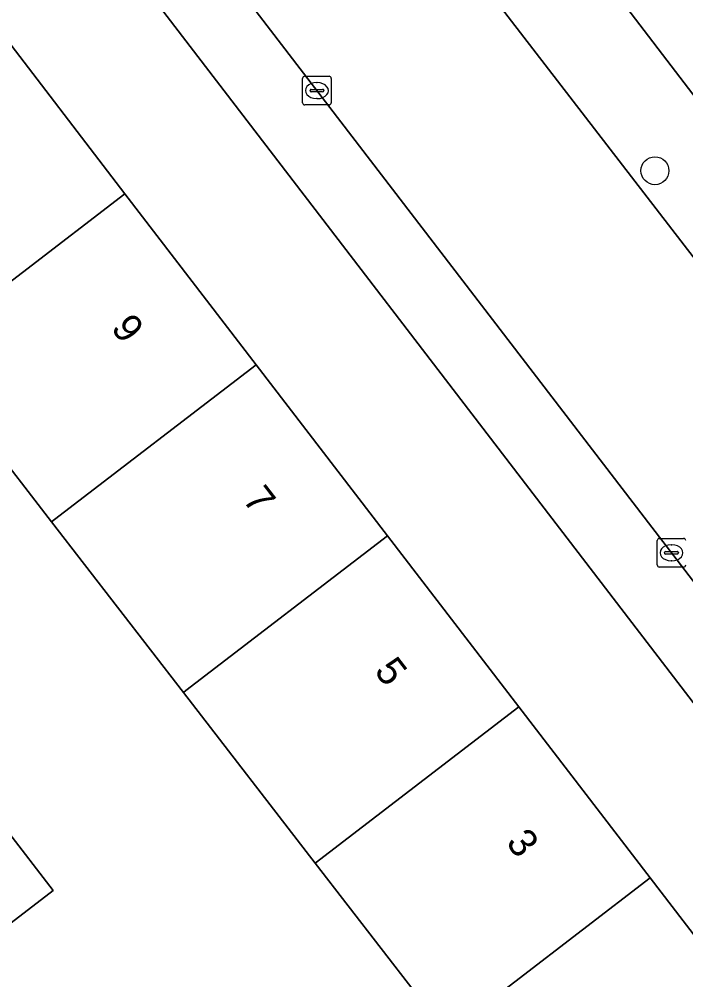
# Model space of a CAD drawing. Extents: x 159352 to 160617, y 385888 to 387323.
# Drawn here: x 160335.04 to 160358.36, y 386562.6 to 386596.2 of the extents above; entities that cross this region are included whole.
import ezdxf

# ---------------------------------------------------------------- set-up
doc = ezdxf.new("R2010")
doc.units = 0
for name, color, linetype in [('IMGEO_Boom', 7, 'Continuous'), ('IMGEO_Erf', 7, 'Continuous'), ('IMGEO_Kolk', 7, 'Continuous'), ('IMGEO_Pand', 7, 'Continuous'), ('IMGEO_Pand_nummerreeks', 7, 'Continuous'), ('IMGEO_Rijbaan_lokaal_open', 7, 'Continuous'), ('IMGEO_Voetpad_open', 7, 'Continuous')]:
    doc.layers.add(name, color=color, linetype=linetype)

msp = doc.modelspace()

# ---------------------------------------------------------------- linework, layer by layer
at = {"layer": 'IMGEO_Boom'}
msp.add_circle((160357.283, 386590.904), 0.489, dxfattribs=at)
at = {"layer": 'IMGEO_Erf'}
for points in [[(160334.145, 386596.084), (160338.74, 386590.1), (160343.335, 386584.116), (160347.929, 386578.132), (160352.523, 386572.149), (160357.117, 386566.165), (160361.584, 386560.347), (160361.998, 386560.665), (160362.215, 386560.382), (160361.78, 386560.047), (160364.825, 386556.083), (160368.75, 386559.092), (160327.134, 386613.365)], [(160377.081, 386611.835), (160371.718, 386608.073), (160369.295, 386611.526), (160359.157, 386604.639), (160361.293, 386601.617), (160359.016, 386600.007), (160356.88, 386603.03), (160353.416, 386600.382), (160368.958, 386580.05), (160374.063, 386583.653), (160404.937, 386605.453)], [(160334.568, 386567.883), (160336.228, 386565.716), (160333.132, 386563.344), (160335.997, 386559.475), (160339.094, 386561.847), (160340.754, 386559.68), (160337.658, 386557.308), (160346.302, 386546.33), (160352.236, 386550.916), (160353.949, 386554.48), (160354.499, 386554.905), (160350.013, 386560.71), (160345.4, 386566.679), (160340.787, 386572.648), (160336.173, 386578.617), (160331.56, 386584.586)]]:
    msp.add_lwpolyline(points, dxfattribs=at)
at = {"layer": 'IMGEO_Kolk'}
for p, q in [((160344.958, 386593.28), (160344.958, 386594.132)), ((160345.033, 386594.206), (160345.885, 386594.206)), ((160345.959, 386594.132), (160345.959, 386593.28)), ((160345.446, 386593.986), (160345.471, 386593.986)), ((160345.217, 386593.7), (160345.217, 386593.712)), ((160345.655, 386593.663), (160345.257, 386593.663)), ((160345.26, 386593.749), (160345.658, 386593.749)), ((160345.701, 386593.712), (160345.701, 386593.7)), ((160345.885, 386593.206), (160345.033, 386593.206)), ((160345.469, 386593.426), (160345.444, 386593.426)), ((160357.437, 386578.036), (160358.289, 386578.036)), ((160357.362, 386577.11), (160357.362, 386577.962)), ((160357.85, 386577.816), (160357.875, 386577.816)), ((160357.621, 386577.53), (160357.621, 386577.542)), ((160358.059, 386577.493), (160357.661, 386577.493)), ((160357.664, 386577.579), (160358.062, 386577.579)), ((160358.105, 386577.542), (160358.105, 386577.53)), ((160358.289, 386577.036), (160357.437, 386577.036)), ((160357.873, 386577.256), (160357.848, 386577.256))]:
    msp.add_line(p, q, dxfattribs=at)
for points in [[(160344.958, 386593.28), (160344.958, 386594.132)], [(160345.033, 386594.206), (160345.885, 386594.206)], [(160345.959, 386594.132), (160345.959, 386593.28)], [(160345.885, 386593.206), (160345.033, 386593.206)], [(160357.437, 386578.036), (160358.289, 386578.036)], [(160357.362, 386577.11), (160357.362, 386577.962)], [(160358.289, 386577.036), (160357.437, 386577.036)]]:
    msp.add_lwpolyline(points, dxfattribs=at)
for centre, radius, start, end in [((160345.035, 386594.13), 0.0765, 91.552, 178.448), ((160345.035, 386594.13), 0.0765, 91.552, 178.448), ((160345.883, 386594.13), 0.0765, 1.552, 88.448), ((160345.883, 386594.13), 0.0765, 1.552, 88.448), ((160345.257, 386593.709), 0.0403, 85.8775, 175.7526), ((160345.254, 386593.699), 0.0366, 178.938, 274.7102), ((160345.658, 386593.706), 0.043, 264.8664, 352.4533), ((160345.662, 386593.711), 0.0386, 1.7309, 96.639), ((160345.035, 386593.282), 0.0765, 181.552, 268.448), ((160345.035, 386593.282), 0.0765, 181.552, 268.448), ((160345.883, 386593.282), 0.0765, 271.552, 358.448), ((160345.883, 386593.282), 0.0765, 271.552, 358.448), ((160357.439, 386577.96), 0.0765, 91.552, 178.448), ((160357.439, 386577.96), 0.0765, 91.552, 178.448), ((160358.287, 386577.96), 0.0765, 1.552, 88.448), ((160358.287, 386577.96), 0.0765, 1.552, 88.448), ((160357.661, 386577.539), 0.0403, 85.8775, 175.7526), ((160357.658, 386577.529), 0.0366, 178.938, 274.7102), ((160358.062, 386577.536), 0.043, 264.8664, 352.4533), ((160358.066, 386577.541), 0.0386, 1.7309, 96.639), ((160357.439, 386577.112), 0.0765, 181.552, 268.448), ((160357.439, 386577.112), 0.0765, 181.552, 268.448), ((160358.287, 386577.112), 0.0765, 271.552, 358.448), ((160358.287, 386577.112), 0.0765, 271.552, 358.448)]:
    msp.add_arc(centre, radius, start, end, dxfattribs=at)
for centre, major_axis, ratio, start_param, end_param in [((160345.445, 386593.706), (-0.387, 0.002), 0.722429, 4.712389, 7.853982), ((160345.47, 386593.706), (-0.39, 0.002), 0.717154, 1.570796, 4.712389), ((160357.849, 386577.536), (-0.387, 0.002), 0.722429, 4.712389, 7.853982), ((160357.874, 386577.536), (-0.39, 0.002), 0.717154, 1.570796, 4.712389)]:
    msp.add_ellipse(centre, major_axis=major_axis, ratio=ratio, start_param=start_param, end_param=end_param, dxfattribs=at)
at = {"layer": 'IMGEO_Pand'}
for points in [[(160338.74, 386590.1), (160334.145, 386596.084), (160327.089, 386590.665), (160326.946, 386590.556), (160331.56, 386584.586)], [(160331.56, 386584.586), (160336.173, 386578.617), (160336.279, 386578.698), (160343.335, 386584.116), (160338.74, 386590.1)], [(160347.929, 386578.132), (160343.335, 386584.116), (160336.279, 386578.698), (160336.173, 386578.617), (160340.787, 386572.648), (160340.874, 386572.715)], [(160352.523, 386572.149), (160347.929, 386578.132), (160340.874, 386572.715), (160340.787, 386572.648), (160345.4, 386566.679)], [(160357.117, 386566.165), (160352.523, 386572.149), (160345.4, 386566.679), (160350.013, 386560.71)], [(160331.471, 386565.511), (160333.132, 386563.344), (160336.228, 386565.716), (160334.568, 386567.883)], [(160350.013, 386560.71), (160354.499, 386554.905), (160353.949, 386554.48), (160352.236, 386550.916), (160346.302, 386546.33), (160348.51, 386543.473), (160364.825, 386556.083), (160361.78, 386560.047), (160362.215, 386560.382), (160361.998, 386560.665), (160361.584, 386560.347), (160357.117, 386566.165)]]:
    msp.add_lwpolyline(points, close=True, dxfattribs=at)
at = {"layer": 'IMGEO_Rijbaan_lokaal_open'}
msp.add_lwpolyline([(160364.231, 386580.616), (160350.541, 386598.384), (160348.256, 386601.366), (160342.793, 386597.184), (160362.478, 386571.52), (160367.923, 386564.445), (160373.807, 386556.798), (160375.061, 386555.169), (160380.523, 386559.335), (160375.676, 386565.631), (160375.32, 386566.148), (160364.653, 386579.964)], close=True, dxfattribs=at)
at = {"layer": 'IMGEO_Voetpad_open'}
for points in [[(160269.739, 386688.104), (160272.539, 386684.535), (160272.537, 386684.512), (160325.389, 386615.639), (160327.134, 386613.365), (160368.75, 386559.092), (160369.691, 386557.865), (160391.66, 386529.214)], [(160393.443, 386531.282), (160376.798, 386552.912), (160375.061, 386555.169), (160373.807, 386556.798), (160373.36, 386556.459), (160367.525, 386564.143), (160367.923, 386564.445), (160362.478, 386571.52), (160342.793, 386597.184), (160341.052, 386599.452), (160338.335, 386602.995), (160331.331, 386612.143), (160330.935, 386611.84), (160328.677, 386614.789), (160329.073, 386615.092), (160327.6, 386617.016), (160327.204, 386616.713), (160325.207, 386619.321), (160325.603, 386619.624), (160319.91, 386627.059), (160297.299, 386656.471), (160289.146, 386667.091), (160287.398, 386669.368), (160274.842, 386685.724)], [(160370.183, 386578.379), (160368.958, 386580.05), (160353.416, 386600.382), (160352.505, 386601.574), (160352.417, 386601.689), (160349.318, 386605.739), (160339.62, 386618.407)], [(160336.439, 386616.787), (160346.516, 386603.637), (160348.256, 386601.366), (160350.541, 386598.384), (160364.231, 386580.616)]]:
    msp.add_lwpolyline(points, dxfattribs=at)

# ---------------------------------------------------------------- texts
at = {"layer": 'IMGEO_Pand_nummerreeks'}
for s, p in [('9', (160338.224, 386585.387)), ('7', (160342.831, 386579.387)), ('5', (160347.437, 386573.386)), ('3', (160352.044, 386567.386))]:
    msp.add_text(s, height=1, rotation=307.5165, dxfattribs=at).set_placement(p)

doc.saveas('drawing.dxf')
